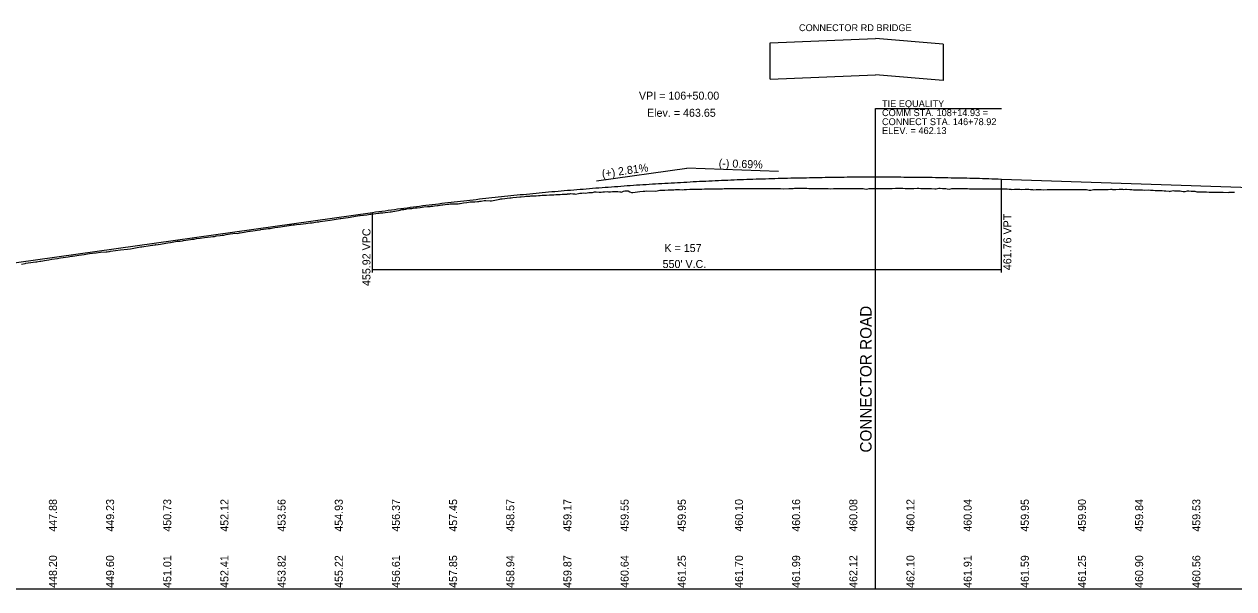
# Model space of a CAD drawing. Extents: x 2017200 to 2047700, y 854850 to 893350.
# Drawn here: x 2021570 to 2022628, y 862100 to 862594 of the extents above; entities that cross this region are included whole.
import ezdxf

# ---------------------------------------------------------------- set-up
doc = ezdxf.new("R2010")
doc.units = 0
for name, color, linetype in [('RD_DDB_GradeTX', 7, 'Continuous'), ('RD_DDB_Profile_EX', 7, 'Continuous'), ('RD_DDB_Profile_Lbl', 7, 'Continuous'), ('RD_DDB_Profile_PR', 7, 'Continuous'), ('RD_DDB_StripGrade', 7, 'Continuous'), ('RD_DDB_VCLbl', 7, 'Continuous'), ('RD_GPK_Profile_Cell', 7, 'Continuous'), ('RD_PD_Bridge', 7, 'Continuous'), ('RD_PD_NON-PLOTTING', 7, 'Continuous')]:
    doc.layers.add(name, color=color, linetype=linetype)

msp = doc.modelspace()

# ---------------------------------------------------------------- linework, layer by layer
at = {"layer": 'RD_DDB_GradeTX'}
for p in [(2022070.8, 862457.1), (2022230, 862465.5)]:
    msp.add_line(p, (2022150, 862468.3), dxfattribs=at)
at = {"layer": 'RD_DDB_Profile_EX'}
msp.add_lwpolyline([(2021568, 862384.4), (2021571.1, 862384.9), (2021571.7, 862385), (2021578.1, 862385.9), (2021580.5, 862386.3), (2021581.5, 862386.4), (2021584.1, 862386.8), (2021584.8, 862386.9), (2021589.9, 862387.7), (2021591.8, 862388), (2021594.7, 862388.5), (2021599.4, 862389.3), (2021602.1, 862389.7), (2021604.6, 862390.2), (2021608.8, 862390.8), (2021611.9, 862391.2), (2021612.6, 862391.3), (2021614.6, 862391.6), (2021618.2, 862392.1), (2021622.7, 862392.8), (2021624.4, 862393), (2021627.6, 862393.5), (2021632.9, 862394.3), (2021633.3, 862394.3), (2021637.1, 862394.7), (2021642, 862395.1), (2021642.9, 862395.2), (2021644.4, 862395.4), (2021645.1, 862395.5), (2021645.8, 862395.6), (2021654.7, 862396.7), (2021660.6, 862397.5), (2021663.3, 862397.8), (2021664.7, 862398), (2021672, 862399.3), (2021672.5, 862399.3), (2021673.3, 862399.4), (2021680.7, 862400.7), (2021682.2, 862400.9), (2021682.6, 862401), (2021683, 862401), (2021685, 862401.3), (2021685.3, 862401.4), (2021685.6, 862401.2), (2021689.5, 862401.8), (2021694.4, 862402.6), (2021695.9, 862403), (2021698.2, 862403.3), (2021704.3, 862404.3), (2021706, 862404.4), (2021706.9, 862404.5), (2021708.9, 862404.7), (2021709.6, 862405.1), (2021715.7, 862405.8), (2021717.4, 862406.1), (2021719.1, 862406.3), (2021721.2, 862406.6), (2021724.4, 862407), (2021728.1, 862407.5), (2021730.7, 862407.9), (2021733.2, 862408.2), (2021735.5, 862408.5), (2021736.7, 862408.6), (2021738.7, 862409), (2021741.9, 862409.4), (2021743.4, 862409.6), (2021745.1, 862409.8), (2021747.1, 862410.2), (2021748.7, 862410.4), (2021750.6, 862410.7), (2021753, 862411.2), (2021754.3, 862411.4), (2021756.8, 862411.2), (2021758.6, 862411.7), (2021759.4, 862411.8), (2021760.9, 862412.1), (2021762.8, 862412.2), (2021765.8, 862412.9), (2021767.5, 862413.1), (2021768.1, 862413.2), (2021770.3, 862413.5), (2021772.4, 862413.7), (2021774.2, 862413.9), (2021776.8, 862414.4), (2021777.4, 862414.5), (2021779.7, 862414.9), (2021782, 862415.2), (2021783.9, 862415.4), (2021784.9, 862415.5), (2021785.6, 862415.6), (2021786.6, 862415.7), (2021789.7, 862416.4), (2021792.2, 862416.8), (2021794.5, 862417.1), (2021796.3, 862417.3), (2021797.9, 862417.5), (2021802.2, 862418.2), (2021803, 862418.3), (2021804, 862418.5), (2021805.5, 862418.6), (2021806.9, 862418.8), (2021808.4, 862418.9), (2021811.9, 862419.3), (2021816.8, 862419.8), (2021820.5, 862420.4), (2021822.1, 862420.6), (2021826.7, 862421.2), (2021828, 862421.4), (2021829.3, 862421.5), (2021833.6, 862422.2), (2021838, 862422.8), (2021841.4, 862423.3), (2021846.7, 862424.2), (2021847.3, 862424.3), (2021851.4, 862424.9), (2021853.7, 862425.2), (2021855.5, 862425.5), (2021860, 862426.2), (2021863.7, 862426.8), (2021864.2, 862426.9), (2021870.1, 862427.6), (2021872.9, 862428), (2021873.6, 862428.1), (2021880.2, 862428.9), (2021880.8, 862429), (2021881.7, 862429.1), (2021884.1, 862429.3), (2021890.4, 862430.1), (2021890.9, 862430.1), (2021891.2, 862430.2), (2021896.1, 862431.1), (2021897.8, 862431.3), (2021899.1, 862431.6), (2021900.6, 862432), (2021901.1, 862432.1), (2021902.3, 862432.2), (2021904.2, 862432.5), (2021905, 862432.6), (2021907.4, 862432.9), (2021907.9, 862432.9), (2021909.5, 862433.1), (2021910.5, 862433.2), (2021912.7, 862433.5), (2021913.6, 862433.6), (2021914, 862433.6), (2021916.8, 862434), (2021918.5, 862434.2), (2021919.9, 862434.4), (2021923.2, 862434.7), (2021925.4, 862434.9), (2021926.2, 862435), (2021927.9, 862435.1), (2021929.3, 862435.3), (2021931.9, 862435.7), (2021932.4, 862435.7), (2021933.5, 862435.9), (2021934.1, 862436), (2021935.6, 862436.2), (2021936.4, 862436.3), (2021938.7, 862436.6), (2021940.9, 862436.8), (2021941.8, 862436.9), (2021942.8, 862437), (2021943.8, 862437), (2021945, 862437.1), (2021947.1, 862437.1), (2021948.1, 862437.2), (2021950, 862437.2), (2021951.2, 862437.3), (2021951.6, 862437.4), (2021954.5, 862438.1), (2021957.5, 862438.4), (2021959, 862438.5), (2021960.3, 862438.7), (2021960.7, 862438.7), (2021963.8, 862438.9), (2021964.4, 862438.9), (2021966.9, 862439), (2021968.1, 862439.1), (2021969, 862439.3), (2021970.1, 862439.5), (2021972.6, 862439.9), (2021973.2, 862440), (2021973.5, 862440), (2021974.1, 862439.9), (2021977.8, 862439.7), (2021979, 862439.7), (2021986.5, 862441.3), (2021987.1, 862441.4), (2021988.5, 862441.6), (2021995.2, 862442.3), (2021996.3, 862442.4), (2021997.7, 862442.6), (2022001, 862442.9), (2022004, 862443.1), (2022004.6, 862443.2), (2022005.1, 862443.2), (2022007.8, 862443.6), (2022009, 862443.7), (2022010.9, 862443.9), (2022012.7, 862443.9), (2022013.5, 862444), (2022014, 862444), (2022015.1, 862444), (2022017.2, 862444.1), (2022018.1, 862444.2), (2022020.3, 862444.4), (2022021.5, 862444.5), (2022023.5, 862444.6), (2022025.2, 862444.7), (2022026.6, 862444.8), (2022027.3, 862444.8), (2022029.8, 862444.9), (2022030.2, 862444.9), (2022031.9, 862445), (2022032.9, 862445), (2022033.5, 862445), (2022035.2, 862445.2), (2022036.1, 862445.2), (2022036.4, 862445.2), (2022039.2, 862445.4), (2022041, 862445.5), (2022042.3, 862445.6), (2022045.2, 862445.7), (2022045.6, 862445.8), (2022047.7, 862445.9), (2022048.6, 862446), (2022050.2, 862445.8), (2022051.8, 862445.8), (2022052.6, 862445.7), (2022055.1, 862446.2), (2022056.4, 862446.3), (2022058.1, 862446.5), (2022059.5, 862446.6), (2022061.2, 862446.5), (2022064.1, 862446.9), (2022064.4, 862447), (2022065.1, 862447), (2022067.5, 862447.1), (2022069.3, 862447.5), (2022070.7, 862447.5), (2022073.3, 862447.4), (2022073.9, 862447.4), (2022074.9, 862447.4), (2022076.5, 862447.5), (2022077, 862447.5), (2022077.9, 862447.6), (2022080.1, 862447.8), (2022081.3, 862447.7), (2022082.6, 862447.7), (2022083.3, 862447.7), (2022084.8, 862447.8), (2022086.4, 862448), (2022087.2, 862447.9), (2022089.6, 862447.8), (2022091.3, 862447.6), (2022091.8, 862447.5), (2022092.7, 862447.4), (2022094.6, 862448.1), (2022095.8, 862448.5), (2022098.5, 862448.5), (2022100.1, 862447.7), (2022101.4, 862447), (2022102.6, 862447.1), (2022108.8, 862447.8), (2022111.6, 862448.1), (2022113.3, 862448.3), (2022114.5, 862448.4), (2022122.8, 862448.3), (2022126.4, 862449.2), (2022127.3, 862449.2), (2022129.1, 862449.1), (2022130.6, 862449.2), (2022133.7, 862449.3), (2022136.9, 862449.4), (2022138.4, 862449.4), (2022140, 862449.5), (2022143.4, 862449.5), (2022146.3, 862449.4), (2022147.7, 862449.6), (2022149.5, 862449.7), (2022152.6, 862449.8), (2022153.2, 862449.8), (2022155.8, 862449.9), (2022157, 862449.9), (2022158.9, 862450), (2022161.7, 862450), (2022162.1, 862450), (2022162.9, 862450), (2022165.3, 862450.1), (2022166.4, 862450.1), (2022168.4, 862450.1), (2022171, 862450.1), (2022171.6, 862450.1), (2022172.7, 862450.1), (2022174.7, 862450.2), (2022176.6, 862450.2), (2022177.9, 862450.3), (2022180.3, 862450.3), (2022181, 862450.3), (2022182.5, 862450.4), (2022184.2, 862450.4), (2022185, 862450.5), (2022187.3, 862450.6), (2022189.7, 862450.6), (2022190.5, 862450.6), (2022192.2, 862450.5), (2022193.3, 862450.5), (2022193.6, 862450.5), (2022194.3, 862450.5), (2022196.8, 862450.6), (2022199, 862450.5), (2022199.9, 862450.5), (2022202, 862450.5), (2022203.1, 862450.5), (2022203.6, 862450.5), (2022206.2, 862450.6), (2022208.3, 862450.6), (2022209.4, 862450.6), (2022210, 862450.5), (2022211.7, 862450.5), (2022212.6, 862450.5), (2022212.9, 862450.5), (2022215.7, 862450.5), (2022217.6, 862450.5), (2022218.9, 862450.5), (2022221.5, 862450.5), (2022222, 862450.5), (2022224.3, 862450.5), (2022225.6, 862450.5), (2022227.8, 862450.5), (2022230, 862450.4), (2022231.8, 862450.5), (2022234.2, 862450.1), (2022239.2, 862450.6), (2022242.8, 862450.6), (2022244.1, 862450.7), (2022245.6, 862450.7), (2022247.2, 862450.8), (2022250.4, 862450.8), (2022250.8, 862450.8), (2022252.9, 862450.8), (2022253.5, 862450.8), (2022254.9, 862450.8), (2022256.7, 862450.6), (2022259.5, 862450.6), (2022259.9, 862450.6), (2022260.5, 862450.6), (2022263, 862450.6), (2022264.2, 862450.6), (2022266.2, 862450.5), (2022267.2, 862450.5), (2022269.3, 862450.5), (2022270.3, 862450.5), (2022272.5, 862450.4), (2022273.5, 862450.4), (2022275.6, 862450.3), (2022278.2, 862450.4), (2022278.8, 862450.4), (2022279.1, 862450.4), (2022280, 862450.4), (2022281.5, 862450.4), (2022281.9, 862450.4), (2022282.8, 862450.4), (2022285.1, 862450.4), (2022287.5, 862450.4), (2022288.2, 862450.4), (2022289.8, 862450.4), (2022291.4, 862450.4), (2022292.1, 862450.4), (2022294.5, 862450.4), (2022296.8, 862450.4), (2022297.7, 862450.4), (2022298.1, 862450.4), (2022299.5, 862450.4), (2022300.5, 862450.4), (2022300.8, 862450.4), (2022301.5, 862450.4), (2022304, 862450.4), (2022305.3, 862450.3), (2022307.2, 862449.9), (2022309.3, 862450.4), (2022310.3, 862450.5), (2022312.4, 862450.5), (2022313.5, 862450.6), (2022315.4, 862450.6), (2022316.6, 862450.6), (2022319.1, 862450.6), (2022319.8, 862450.6), (2022320.1, 862450.6), (2022322.9, 862450.6), (2022324.8, 862450.6), (2022326.1, 862450.6), (2022328.8, 862450.6), (2022329.4, 862450.6), (2022332.4, 862450.8), (2022333.9, 862450.8), (2022335.5, 862450.8), (2022338.7, 862450.7), (2022341, 862450.6), (2022341.8, 862450.6), (2022343.4, 862450.5), (2022345, 862450.5), (2022345.8, 862450.4), (2022348.3, 862450.4), (2022351.3, 862450.7), (2022352.7, 862450.7), (2022354.5, 862450.6), (2022357.6, 862450.6), (2022358.1, 862450.6), (2022360.1, 862450.6), (2022360.8, 862450.5), (2022362, 862450.5), (2022363.9, 862450.4), (2022366.7, 862450.1), (2022367.1, 862450.1), (2022367.9, 862450.2), (2022370.2, 862450.7), (2022371.4, 862450.7), (2022373.4, 862450.5), (2022376, 862450.5), (2022376.5, 862450.5), (2022377.6, 862450.3), (2022379.7, 862450), (2022381.6, 862450.6), (2022382.8, 862450.6), (2022385.3, 862450.5), (2022386, 862450.4), (2022386.3, 862450.4), (2022387.4, 862450.4), (2022388.7, 862450.4), (2022389.1, 862450.4), (2022390, 862450.4), (2022392.3, 862450.4), (2022393.5, 862450.4), (2022395.4, 862450.4), (2022397.1, 862450.3), (2022398.6, 862450.3), (2022400.6, 862450.2), (2022401.8, 862450.3), (2022404, 862450.3), (2022404.9, 862450.2), (2022406.9, 862450.2), (2022408.1, 862450.2), (2022408.6, 862450.2), (2022411.2, 862450.2), (2022413.3, 862450.3), (2022414.4, 862450.3), (2022416.6, 862450.3), (2022417.5, 862450.3), (2022417.9, 862450.3), (2022420.7, 862450.1), (2022422.1, 862450.2), (2022423.8, 862450.2), (2022426.4, 862450.1), (2022427, 862450.1), (2022429.2, 862450.2), (2022430.1, 862450.2), (2022431.9, 862450), (2022433.3, 862449.8), (2022434, 862449.7), (2022436.6, 862449.8), (2022439.6, 862449.9), (2022441.1, 862449.8), (2022442.7, 862449.5), (2022445.9, 862449.9), (2022449.1, 862449.9), (2022450.6, 862449.7), (2022452.2, 862449.6), (2022453.1, 862449.4), (2022455.4, 862449.7), (2022455.7, 862449.7), (2022458.5, 862449.5), (2022459.9, 862449.6), (2022461.7, 862449.4), (2022465, 862449.6), (2022465.4, 862449.6), (2022467.4, 862449.7), (2022468, 862449.7), (2022469.2, 862449.6), (2022471.1, 862449.5), (2022472.1, 862449.5), (2022474.3, 862449.7), (2022475.2, 862449.7), (2022477.4, 862449.7), (2022478.5, 862449.6), (2022480.6, 862449.6), (2022483.2, 862449.6), (2022483.7, 862449.6), (2022484.9, 862449.6), (2022486.4, 862449.7), (2022486.9, 862449.6), (2022487.8, 862449.6), (2022490, 862449.5), (2022491.2, 862449.5), (2022493.2, 862449.5), (2022494.7, 862449.5), (2022496.4, 862449.5), (2022498.3, 862449.5), (2022499.5, 862449.6), (2022501.8, 862449.1), (2022502.7, 862449.1), (2022503.1, 862449), (2022504.5, 862449.4), (2022505.5, 862449.7), (2022505.8, 862449.7), (2022506.5, 862449.7), (2022509, 862449.7), (2022511.1, 862449.7), (2022512.1, 862449.6), (2022514.2, 862449.7), (2022515.3, 862449.7), (2022517.4, 862449.7), (2022518.4, 862449.7), (2022520.4, 862449.8), (2022521.6, 862449.8), (2022522.2, 862449.7), (2022524, 862449.7), (2022524.7, 862449.7), (2022525.1, 862449.7), (2022527.9, 862449.8), (2022529.8, 862449.8), (2022531, 862449.8), (2022531.7, 862449.7), (2022533.7, 862449.8), (2022534.4, 862449.8), (2022537.3, 862449.6), (2022539.1, 862449.5), (2022540.5, 862449.3), (2022543.7, 862449.3), (2022546.8, 862449.3), (2022548.4, 862449.3), (2022550, 862449.2), (2022553.3, 862449.3), (2022555.5, 862449.2), (2022556.3, 862449.2), (2022557.7, 862449), (2022559.4, 862448.8), (2022562.6, 862448.9), (2022563, 862448.9), (2022565.7, 862448.9), (2022567.4, 862448.5), (2022568.9, 862448.4), (2022571.7, 862448.1), (2022572.2, 862447.9), (2022572.8, 862448.2), (2022575.2, 862448.7), (2022576.3, 862448.6), (2022578.3, 862448.5), (2022581, 862448.5), (2022581.5, 862448.5), (2022582.5, 862448.3), (2022584.1, 862447.9), (2022584.6, 862448), (2022585.7, 862448), (2022587.8, 862448.6), (2022588.9, 862448.5), (2022591, 862448.1), (2022592.3, 862448.2), (2022594.1, 862448.3), (2022596, 862447.6), (2022597.3, 862447.7), (2022599.6, 862447.6), (2022600.4, 862447.6), (2022600.8, 862447.6), (2022602, 862447.7), (2022603.6, 862447.6), (2022604.3, 862447.6), (2022606.7, 862447.4), (2022609, 862447.3), (2022609.9, 862447.2), (2022611.8, 862447.3), (2022612.7, 862447.3), (2022613, 862447.3), (2022615.1, 862447.2), (2022616.9, 862447.2), (2022619, 862447.2), (2022623.3, 862447.1), (2022624.2, 862447.2), (2022625.4, 862447.2), (2022627.1, 862447.2), (2022628.8, 862447.2)], dxfattribs=at)
at = {"layer": 'RD_DDB_Profile_Lbl'}
msp.add_lwpolyline([(2022314.9, 862460.7), (2022314.9, 862520.6), (2022425, 862520.6)], dxfattribs=at)
at = {"layer": 'RD_DDB_Profile_PR'}
for p, q in [((2022425, 862458.8), (2022772.5, 862446.9)), ((2021305, 862349.5), (2021875, 862429.6))]:
    msp.add_line(p, q, dxfattribs=at)
msp.add_spline([(2021875, 862429.6), (2021886, 862431.1), (2021897, 862432.6), (2021908, 862434.1), (2021919, 862435.5), (2021930, 862436.9), (2021941, 862438.2), (2021952, 862439.5), (2021963, 862440.7), (2021974, 862442), (2021985, 862443.1), (2021996, 862444.3), (2022007, 862445.4), (2022018, 862446.5), (2022029, 862447.5), (2022040, 862448.5), (2022051, 862449.4), (2022062, 862450.3), (2022073, 862451.2), (2022084, 862452), (2022095, 862452.8), (2022106, 862453.6), (2022117, 862454.3), (2022128, 862455), (2022139, 862455.6), (2022150, 862456.2), (2022161, 862456.8), (2022172, 862457.3), (2022183, 862457.8), (2022194, 862458.3), (2022205, 862458.7), (2022216, 862459), (2022227, 862459.4), (2022238, 862459.7), (2022249, 862459.9), (2022260, 862460.1), (2022271, 862460.3), (2022282, 862460.5), (2022293, 862460.6), (2022304, 862460.6), (2022315, 862460.7), (2022326, 862460.6), (2022337, 862460.6), (2022348, 862460.5), (2022359, 862460.4), (2022370, 862460.2), (2022381, 862460), (2022392, 862459.8), (2022403, 862459.5), (2022414, 862459.2), (2022425, 862458.8)], degree=3, dxfattribs=at)
at = {"layer": 'RD_DDB_VCLbl'}
for p, q in [((2022425, 862377.1), (2022425, 862458.8)), ((2021875, 862377.1), (2021875, 862429.6)), ((2021875, 862379.6), (2022425, 862379.6))]:
    msp.add_line(p, q, dxfattribs=at)
at = {"layer": 'RD_GPK_Profile_Cell'}
msp.add_line((2020500, 862100), (2024800, 862100), dxfattribs=at)
at = {"layer": 'RD_PD_Bridge'}
for p, q in [((2022222.8, 862578), (2022314.9, 862581.8)), ((2022222.8, 862546.3), (2022222.8, 862578)), ((2022374.2, 862576.8), (2022314.9, 862581.8)), ((2022374.2, 862576.8), (2022374.2, 862545.1)), ((2022222.8, 862546.3), (2022314.9, 862550.1)), ((2022374.2, 862545.1), (2022314.9, 862550.1))]:
    msp.add_line(p, q, dxfattribs=at)
at = {"layer": 'RD_PD_NON-PLOTTING'}
msp.add_line((2022314.9, 862100), (2022314.9, 862499.1), dxfattribs=at)

# ---------------------------------------------------------------- texts
at = {"layer": 'RD_DDB_GradeTX'}
for s, rotation, p in [('(+) 2.81%', 7.9971, (2022076.1, 862459.9)), ('(-) 0.69%', 358.0324, (2022177.7, 862469.3))]:
    msp.add_text(s, height=7, rotation=rotation, dxfattribs=at).set_placement(p)
at = {"layer": 'RD_DDB_Profile_Lbl'}
for s, height, p in [('VPI = 106+50.00', 7, (2022108, 862528.3)), ('Elev. = 463.65', 7, (2022115.1, 862513.3)), ('TIE EQUALITY', 6, (2022320.6, 862521.8)), ('COMM STA. 108+14.93 =', 6, (2022320.6, 862513.9)), ('CONNECT STA. 146+78.92', 6, (2022320.6, 862506)), ('ELEV. = 462.13', 6, (2022320.6, 862498.2))]:
    msp.add_text(s, height=height, dxfattribs=at).set_placement(p)
at = {"layer": 'RD_DDB_StripGrade'}
for s, p in [('461.76 VPT', (2022433.7, 862379)), ('455.92 VPC', (2021873.2, 862365.1)), ('447.88', (2021599, 862150)), ('449.23', (2021649, 862150)), ('450.73', (2021699, 862150)), ('452.12', (2021749, 862150)), ('453.56', (2021799, 862150)), ('454.93', (2021849, 862150)), ('456.37', (2021899, 862150)), ('457.45', (2021949, 862150)), ('458.57', (2021999, 862150)), ('459.17', (2022049, 862150)), ('459.55', (2022099, 862150)), ('459.95', (2022149, 862150)), ('460.10', (2022199, 862150)), ('460.16', (2022249, 862150)), ('460.08', (2022299, 862150)), ('460.12', (2022349, 862150)), ('460.04', (2022399, 862150)), ('459.95', (2022449, 862150)), ('459.90', (2022499, 862150)), ('459.84', (2022549, 862150)), ('459.53', (2022599, 862150)), ('448.20', (2021599, 862100.8)), ('449.60', (2021649, 862100.8)), ('451.01', (2021699, 862100.8)), ('452.41', (2021749, 862100.8)), ('453.82', (2021799, 862100.8)), ('455.22', (2021849, 862100.8)), ('456.61', (2021899, 862100.8)), ('457.85', (2021949, 862100.8)), ('458.94', (2021999, 862100.8)), ('459.87', (2022049, 862100.8)), ('460.64', (2022099, 862100.8)), ('461.25', (2022149, 862100.8)), ('461.70', (2022199, 862100.8)), ('461.99', (2022249, 862100.8)), ('462.12', (2022299, 862100.8)), ('462.10', (2022349, 862100.8)), ('461.91', (2022399, 862100.8)), ('461.59', (2022449, 862100.8)), ('461.25', (2022499, 862100.8)), ('460.90', (2022549, 862100.8)), ('460.56', (2022599, 862100.8))]:
    msp.add_text(s, height=7, rotation=90, dxfattribs=at).set_placement(p)
at = {"layer": 'RD_DDB_VCLbl'}
for s, p in [('K = 157', (2022130.3, 862394.9)), ("550' V.C.", (2022128.7, 862380.9))]:
    msp.add_text(s, height=7, dxfattribs=at).set_placement(p)
at = {"layer": 'RD_PD_Bridge'}
msp.add_text('CONNECTOR RD BRIDGE', height=6, rotation=0.0015, dxfattribs=at).set_placement((2022248, 862588.3))
at = {"layer": 'RD_PD_NON-PLOTTING'}
msp.add_text('CONNECTOR ROAD', height=10, rotation=90, dxfattribs=at).set_placement((2022311.5, 862219.3))

doc.saveas('drawing.dxf')
